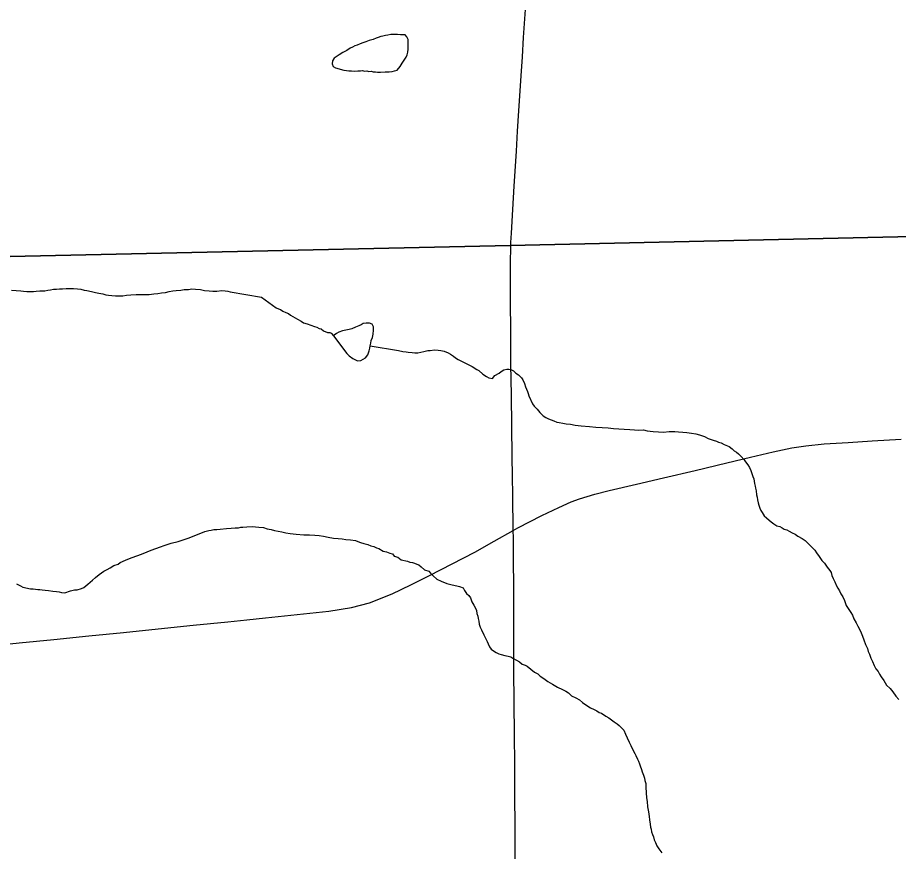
# Model space of a CAD drawing. Extents: x 103424 to 286016, y 38711 to 110967.
# Drawn here: x 149253 to 153409, y 68847 to 72783 of the extents above; entities that cross this region are included whole.
import ezdxf

# ---------------------------------------------------------------- set-up
doc = ezdxf.new("R2010")
doc.units = 0
for name, color, linetype in [('GM_X_Corporation', 7, 'Continuous'), ('GM_X_County_Road', 7, 'Continuous'), ('GM_X_Minor_Lake', 7, 'Continuous'), ('GM_X_Minor_River', 7, 'Continuous')]:
    doc.layers.add(name, color=color, linetype=linetype)

msp = doc.modelspace()

# ---------------------------------------------------------------- linework, layer by layer
at = {"layer": 'GM_X_Corporation'}
for points in [[(148594.2, 97294.7), (158050.5, 97608.1), (158064.2, 97608.5), (162306.4, 97749.1), (162479.3, 97753.8), (165116.9, 97825.6), (173478.4, 98058.2), (173550.7, 94746.5), (173649.8, 90059.6), (173693.6, 87690.3), (173775.2, 84514.7), (174054.1, 73155.3), (174066.9, 72315.5), (174070.5, 72208.9), (173777.3, 72202), (169136.7, 72130.4), (166950.9, 72068.3), (161596.3, 71930.5), (161287.7, 71923.7), (157064.3, 71829.7), (151578, 71707.7), (149073.5, 71652)], [(149073.5, 71652), (151578, 71707.7), (157064.3, 71829.7), (161287.7, 71923.7), (161596.3, 71930.5), (166950.9, 72068.3), (169136.7, 72130.4), (173777.3, 72202), (174070.5, 72208.9), (174125.3, 69464.1), (174128.9, 69223), (174137.2, 68978.3), (174140.8, 68790.7), (174153.5, 68330.8), (174162.2, 67903.5), (174163.3, 67850.7), (174375.3, 58453.3)]]:
    msp.add_lwpolyline(points, dxfattribs=at)
at = {"layer": 'GM_X_County_Road'}
for points in [[(151581.4, 71721.7), (151583.6, 71765.9), (151590.3, 71876.5), (151597, 71987.1), (151607, 72151.9), (151612.7, 72247.8), (151618.6, 72343.6), (151629.3, 72508.3), (151635.3, 72598.6), (151641.2, 72688.9), (151649.8, 72822)], [(151601.7, 68798.5), (151601.3, 68954.8), (151600.1, 69119.9), (151599.1, 69258.2), (151598, 69396.5), (151596.8, 69549.7), (151595.6, 69703), (151595.1, 69868), (151594.7, 69986.1), (151594.4, 70104.1), (151593.7, 70215.5), (151593.1, 70326.8), (151592.3, 70361.7), (151590.2, 70526.7), (151589, 70618.9), (151587.8, 70711.2), (151585.7, 70855.1), (151583.3, 71001), (151580.8, 71146.8), (151580.2, 71297.4), (151579.5, 71448), (151578.9, 71604.6), (151581.4, 71721.7)], [(151592.3, 70361.7), (151613.6, 70374.8), (151727.8, 70432.4), (151807.5, 70470.7), (151864.8, 70496.5), (151904.3, 70510.9), (151977.5, 70533.9), (152045.3, 70551.1), (152173, 70580.5), (152300.7, 70609.9), (152450.5, 70645.5), (152600.4, 70681.2), (152712.4, 70707.9), (152818.5, 70732.5), (152905.9, 70751.6), (152972.8, 70761.8), (153059.9, 70770.4), (153172.9, 70777.6), (153285.8, 70784.8), (153422.5, 70792.7)], [(149086.4, 69812.9), (149173.4, 69821.9), (149260.5, 69830.9), (149424.7, 69847.6), (149588.9, 69864.2), (149753.1, 69880.9), (149917.3, 69897.5), (150081.5, 69914.2), (150245.7, 69930.8), (150334.7, 69939.9), (150423.6, 69948.9), (150572.9, 69964.9), (150722.3, 69981), (150828.9, 69997.9), (150913.2, 70020.2), (151021.5, 70063.6), (151109.1, 70106.1), (151196.6, 70148.7), (151303.9, 70204.3), (151411.1, 70260), (151501.7, 70310.8), (151592.3, 70361.7)]]:
    msp.add_lwpolyline(points, dxfattribs=at)
at = {"layer": 'GM_X_Minor_Lake'}
for points in [[(151035.5, 72703.3), (151035.1, 72703.3), (151015, 72702.9), (151000.9, 72700.6), (150988.8, 72698.4), (150976.7, 72696.1), (150966.7, 72693.9), (150954.7, 72689.7), (150944.7, 72685.5), (150930.6, 72679.2), (150912.6, 72674.8), (150896.5, 72668.4), (150882.5, 72664.2), (150870.5, 72659.9), (150856.4, 72653.6), (150844.4, 72649.3), (150834.4, 72643.1), (150822.4, 72638.8), (150806.5, 72628.4), (150788.5, 72618), (150770.5, 72607.6), (150756.6, 72597.2), (150746.6, 72591), (150738.7, 72578.7), (150737, 72564.6), (150743.2, 72552.6), (150753.4, 72546.7), (150792, 72535.3), (150806.1, 72533.5), (150816.3, 72531.6), (150828.4, 72531.9), (150844.5, 72530.1), (150858.6, 72532.4), (150870.7, 72532.6), (150880.8, 72532.8), (150890.9, 72531), (150901, 72531.1), (150911.1, 72529.3), (150921.2, 72529.5), (150931.3, 72527.7), (150941.4, 72527.8), (150951.5, 72526), (150965.7, 72526.3), (150987.8, 72526.7), (151006, 72527), (151020.1, 72529.2), (151032.1, 72531.5), (151044.2, 72535.7), (151058, 72552.2), (151067.8, 72568.5), (151077.6, 72582.8), (151087.5, 72597.1), (151091.3, 72607.3), (151095.1, 72619.5), (151096.9, 72633.7), (151096.7, 72645.8), (151096.5, 72657.9), (151096.3, 72670), (151096.1, 72680.1), (151089.8, 72692.1), (151081.6, 72702.1)], [(151081.6, 72702.1), (151059.4, 72701.7), (151045.2, 72703.4), (151035.5, 72703.3)], [(150933.2, 71307.4), (150932.8, 71323.6), (150926.5, 71335.6), (150914.3, 71341.4), (150898.1, 71341), (150884, 71338.7), (150874, 71332.4), (150864, 71328.1), (150848, 71321.7), (150830, 71313.3), (150817.9, 71311), (150785.7, 71304.2), (150769.7, 71297.8), (150757.7, 71291.5), (150747.8, 71283.2), (150743.8, 71281.1)], [(150743.8, 71281.1), (150806.2, 71197.7), (150818.5, 71185.8), (150835, 71174.1), (150857.4, 71162.4), (150873.6, 71164.8), (150895.5, 71177.4), (150905.3, 71191.8), (150913, 71210.1), (150914.8, 71222.2), (150916.5, 71234.4), (150920.3, 71246.6), (150922.1, 71258.7), (150927.8, 71273), (150931.5, 71289.2), (150933.2, 71307.4), (150932.8, 71323.6), (150926.5, 71335.6), (150914.3, 71341.4), (150898.1, 71341), (150884, 71338.7), (150874, 71332.4), (150864, 71328.1), (150848, 71321.7), (150830, 71313.3), (150817.9, 71311), (150785.7, 71304.2), (150769.7, 71297.8), (150757.7, 71291.5), (150747.8, 71283.2), (150743.8, 71281.1)], [(150743.8, 71281.1), (150806.2, 71197.7), (150818.5, 71185.8), (150835, 71174.1), (150857.4, 71162.4), (150873.6, 71164.8), (150895.5, 71177.4), (150905.3, 71191.8), (150913, 71210.1), (150914.8, 71222.2), (150916.5, 71234.4), (150920.3, 71246.6), (150922.1, 71258.7), (150927.8, 71273), (150931.5, 71289.2), (150933.2, 71307.4)]]:
    msp.add_lwpolyline(points, dxfattribs=at)
at = {"layer": 'GM_X_Minor_River'}
for points in [[(149224.7, 71497), (149269.2, 71493.7), (149281.3, 71491.9), (149297.5, 71490.2), (149313.6, 71490.5), (149327.7, 71490.8), (149341.8, 71491), (149357.9, 71493.3), (149372.1, 71493.6), (149382.1, 71493.8), (149396.2, 71496), (149408.3, 71498.3), (149422.4, 71500.5), (149436.5, 71500.8), (149450.6, 71503.1), (149464.7, 71503.3), (149482.8, 71503.6), (149501, 71504), (149517.1, 71504.3), (149535.3, 71502.6)], [(149535.3, 71502.6), (149551.5, 71500.8), (149567.7, 71497.1), (149579.8, 71495.3), (149602.1, 71489.6), (149620.4, 71485.9), (149636.6, 71482.2), (149654.8, 71478.5), (149669, 71474.7), (149683.1, 71472.9), (149697.3, 71471.1), (149715.5, 71469.5), (149733.6, 71469.8), (149749.8, 71470.1), (149767.9, 71472.4), (149788, 71474.8), (149812.2, 71475.2), (149832.4, 71475.6), (149852.6, 71476), (149874.7, 71476.4), (149896.9, 71478.8), (149915, 71481.1), (149933.1, 71483.5), (149951.3, 71485.8), (149969.3, 71490.2), (149985.4, 71492.5), (150001.5, 71494.8), (150023.7, 71497.2), (150039.8, 71499.5), (150060, 71499.9), (150076.1, 71502.2), (150092.2, 71500.5), (150116.5, 71498.9), (150134.7, 71495.2), (150156.9, 71493.6), (150175.1, 71491.9), (150193.3, 71492.2), (150217.4, 71494.6), (150233.6, 71492.9), (150245.7, 71491.1), (150255.9, 71489.3), (150403.5, 71463.1)], [(150403.5, 71463.1), (150474.2, 71412.5), (150484.4, 71408.7), (150494.6, 71404.9), (150504.8, 71397), (150519.1, 71391.3), (150531.4, 71385.5), (150541.6, 71377.7), (150574.3, 71360.2), (150590.7, 71350.5), (150603, 71342.6), (150619.3, 71337), (150637.6, 71331.3), (150653.9, 71325.6), (150666.1, 71321.8), (150676.3, 71316), (150686.5, 71314.2), (150696.8, 71304.3), (150715.1, 71296.6), (150727.3, 71296.9), (150733.4, 71293), (150743.8, 71281.1)], [(150916.5, 71234.4), (151050.4, 71211.1), (151070.7, 71207.5), (151086.9, 71205.8), (151097, 71204), (151115.3, 71202.4), (151127.4, 71200.6), (151141.6, 71200.9), (151169.7, 71207.6), (151189.8, 71212.1), (151199.9, 71212.3), (151220.1, 71214.7), (151238.3, 71213.1), (151250.5, 71211.4), (151266.7, 71207.7), (151285.1, 71200), (151295.3, 71194.2), (151309.7, 71184.4), (151319.9, 71176.5), (151332.2, 71168.7), (151344.5, 71162.9), (151379.2, 71145.5), (151397.6, 71135.8), (151420.1, 71122.2), (151430.4, 71116.4), (151448.9, 71100.6), (151465.3, 71088.8), (151477.6, 71083), (151493.8, 71079.4), (151505.6, 71093.8), (151525.6, 71104.3), (151535.5, 71112.6), (151547.5, 71120.9), (151561.6, 71123.2), (151571.7, 71123.5), (151583.9, 71119.7), (151594.1, 71115.9), (151604.4, 71104), (151616.7, 71096.2), (151631.2, 71082.4), (151637.4, 71072.4), (151645.9, 71056.4), (151650.2, 71040.4), (151654.5, 71028.3), (151658.8, 71018.3), (151663.1, 71008.3), (151665.3, 70998.3), (151682.3, 70960.3), (151690.6, 70948.4), (151705, 70934.5), (151717.5, 70918.7), (151734, 70902.9), (151746.3, 70895.1), (151758.6, 70889.3), (151770.8, 70883.5), (151783, 70879.7), (151797.3, 70874), (151809.4, 70872.2), (151825.7, 70868.5), (151841.9, 70864.8), (151862.2, 70863.3), (151884.5, 70859.7), (151912.9, 70856.3), (151951.3, 70853.1), (151981.7, 70849.7), (152012.1, 70848.4), (152040.4, 70847), (152064.7, 70843.4), (152091, 70842), (152115.3, 70840.5), (152141.6, 70839.1), (152163.9, 70837.5), (152184.1, 70835.9), (152206.3, 70836.4), (152224.6, 70832.8), (152253, 70829.4), (152277.2, 70827.9), (152301.5, 70826.4), (152327.7, 70829), (152354, 70829.5), (152372.2, 70827.9), (152392.5, 70826.3), (152410.7, 70824.7), (152433, 70821.2), (152453.3, 70817.6), (152471.6, 70813.9), (152494, 70806.3), (152512.4, 70796.6), (152534.7, 70789), (152551, 70783.3), (152561.2, 70779.5), (152573.4, 70775.8), (152587.7, 70768), (152610.2, 70758.4), (152624.6, 70746.6), (152634.8, 70738.7), (152645.1, 70730.9)], [(152645.1, 70730.9), (152655.4, 70723), (152667.8, 70711.2), (152682.3, 70695.3), (152688.5, 70685.4), (152698.9, 70671.5), (152707.3, 70659.5), (152713.6, 70645.5), (152718, 70631.5), (152722.3, 70617.5), (152726.6, 70605.4), (152728.8, 70595.4), (152731.1, 70583.3), (152733.4, 70571.3), (152735.6, 70561.2), (152737.9, 70549.2), (152740.3, 70531), (152742.6, 70519), (152744.9, 70506.9), (152747.2, 70492.8), (152751.5, 70480.8), (152755.8, 70466.8), (152760.1, 70456.8), (152766.4, 70446.8), (152776.8, 70430.9), (152787.1, 70421), (152799.5, 70411.2), (152809.7, 70403.3), (152822.1, 70393.5), (152836.4, 70383.7), (152850.7, 70380), (152860.9, 70374.2), (152871.1, 70368.3), (152883.3, 70364.5), (152893.6, 70358.7), (152907.9, 70350.9), (152922.1, 70345.2), (152934.5, 70335.4), (152954.9, 70323.7), (152969.3, 70313.9), (153004.4, 70280.4), (153014.7, 70268.5), (153023.1, 70256.5), (153035.6, 70238.6), (153048.1, 70220.7), (153060.5, 70206.9), (153073, 70189), (153085.5, 70173.1), (153091.7, 70163.1), (153096.1, 70149.1), (153102.4, 70135.1), (153108.9, 70119.1), (153117.3, 70101.1), (153123.6, 70089.1), (153132, 70077.2), (153138.3, 70063.2), (153146.7, 70049.2), (153155.2, 70031.2), (153163.8, 70007.2), (153176.3, 69989.3), (153184.7, 69975.3), (153193, 69961.4), (153199.5, 69945.4), (153210, 69925.4), (153218.4, 69909.5), (153226.8, 69893.5), (153233.2, 69879.5), (153239.6, 69863.5), (153246, 69845.4), (153254.6, 69823.4), (153263.1, 69805.4), (153267.4, 69791.4), (153273.8, 69777.4), (153280.2, 69759.4), (153286.6, 69743.3), (153295.1, 69725.3), (153303.5, 69709.4), (153313.9, 69695.5), (153320.2, 69683.5), (153328.6, 69671.6), (153341.1, 69653.7), (153353.7, 69631.7), (153370.2, 69615.9), (153382.6, 69600.1), (153397.2, 69580.2), (153411.7, 69564.3)], [(149707.9, 70196.5), (149727.9, 70203), (149737.9, 70211.3), (149761.9, 70221.9), (149790, 70232.6), (149820.1, 70243.4), (149846.1, 70254), (149864.1, 70260.5), (149884.2, 70269), (149906.2, 70277.5), (149928.3, 70284.1), (149944.4, 70290.5), (149978.5, 70301.3), (150010.6, 70310.1), (150038.7, 70318.8), (150062.8, 70327.4), (150136.9, 70357.3), (150155, 70361.7), (150167.1, 70364), (150179.2, 70366.3), (150193.3, 70366.6), (150209.4, 70368.9), (150239.7, 70371.6), (150261.9, 70372.1), (150280.1, 70374.5), (150296.2, 70374.9), (150306.3, 70377.1), (150316.4, 70377.3), (150334.5, 70379.7), (150360.8, 70380.3), (150391.2, 70376.9), (150413.4, 70375.4), (150431.7, 70369.7), (150450, 70366.1), (150466.2, 70362.4), (150482.5, 70358.7), (150500.8, 70355.1), (150519, 70351.5), (150539.3, 70347.9), (150567.7, 70344.4), (150604.1, 70341.2), (150630.4, 70341.8), (150656.7, 70340.3), (150676.9, 70338.8), (150697.2, 70335.1), (150719.6, 70329.6), (150743.9, 70326.1), (150766.2, 70324.5), (150784.4, 70322.9), (150802.6, 70319.3), (150824.9, 70317.7), (150847.2, 70314.2), (150859.4, 70310.4), (150871.7, 70304.6), (150887.9, 70300.9), (150906.2, 70295.3), (150920.5, 70289.5), (150934.7, 70285.8), (150947, 70280), (150957.2, 70276.2), (150977.6, 70264.5), (150993.9, 70260.8), (151010.1, 70255.1), (151022.4, 70251.4), (151030.6, 70241.4), (151046.9, 70235.7), (151063.4, 70224), (151093.8, 70216.6), (151104, 70212.8), (151116.2, 70211), (151126.4, 70207.2), (151136.6, 70203.4), (151146.7, 70199.6), (151157, 70189.7), (151173.5, 70175.9), (151193.8, 70170.3), (151202.1, 70160.4), (151214.5, 70148.5), (151231, 70132.7), (151251.4, 70123.1), (151278, 70111.6), (151304.3, 70106.1), (151326.7, 70100.5), (151338.9, 70096.7), (151355.2, 70091), (151361.5, 70079.1), (151371.9, 70065.1), (151382.2, 70055.3), (151390.6, 70043.3), (151397, 70025.3), (151405.4, 70009.3), (151413.8, 69995.4), (151418.1, 69983.4), (151420.4, 69969.3), (151424.7, 69957.3), (151427, 69947.2), (151429.3, 69933.1), (151431.6, 69919), (151435.9, 69905), (151442.3, 69893), (151452.9, 69869)], [(149248.9, 70109.8), (149267.3, 70100.1), (149277.6, 70094.2), (149314.1, 70087), (149326.2, 70087.2), (149338.4, 70085.5), (149348.5, 70083.7), (149358.6, 70083.9), (149368.8, 70082.1), (149383, 70080.4), (149399.2, 70078.7), (149419.4, 70075.1), (149437.7, 70073.5), (149449.8, 70071.7), (149460, 70069.9), (149476.2, 70068.3), (149502.3, 70076.9), (149522.4, 70081.4), (149534.5, 70081.7), (149554.6, 70088.2), (149566.6, 70092.5), (149584.4, 70109), (149596.4, 70117.3), (149606.3, 70127.6), (149620.2, 70140.1), (149638, 70154.6), (149659.9, 70169.2), (149675.9, 70177.6), (149689.9, 70186), (149707.9, 70196.5)], [(151452.9, 69869), (151461.3, 69853.1), (151469.7, 69837.1), (151474, 69827.1), (151480.3, 69813.1), (151488.7, 69801.2), (151499, 69793.3), (151511.2, 69785.5), (151523.5, 69779.7), (151535.7, 69775.9), (151552, 69772.3), (151568.2, 69768.6), (151580.4, 69764.8), (151590.6, 69759), (151607, 69749.2), (151621.3, 69741.5), (151633.7, 69731.6), (151647.9, 69725.9), (151658.1, 69722.1), (151693.1, 69692.5), (151707.4, 69684.8), (151719.7, 69674.9), (151736.2, 69663.2), (151754.6, 69649.5), (151777.2, 69635.8), (151801.7, 69622.2), (151824.2, 69610.6), (151840.5, 69602.9), (151852.8, 69595.1), (151867.3, 69581.2), (151887.7, 69571.6), (151904, 69561.8), (151918.4, 69550), (151938.9, 69536.4), (151957.4, 69524.6), (151973.7, 69516.9), (151986, 69511.1), (151998.3, 69503.3), (152008.4, 69499.5), (152028.9, 69485.8), (152043.3, 69478), (152055.6, 69468.2), (152067.9, 69458.4), (152082.3, 69448.6), (152092.6, 69440.8), (152102.9, 69430.9), (152113.2, 69419), (152121.7, 69401), (152130.2, 69383), (152138.7, 69363), (152147.1, 69347), (152155.6, 69329.1), (152166.1, 69309.1), (152170.4, 69299.1), (152178.8, 69283.1), (152183, 69273.1), (152187.3, 69261.1), (152191.6, 69251.1), (152198, 69233.1), (152200.3, 69223), (152206.7, 69207), (152211, 69193), (152213.3, 69180.9), (152217.6, 69166.9), (152218, 69148.7), (152221.1, 69100.3), (152223.5, 69082.2), (152226, 69058), (152230.6, 69033.9), (152233.1, 69011.7), (152235.4, 68995.6), (152237.9, 68975.5), (152240.2, 68961.4), (152242.4, 68951.4), (152244.7, 68939.3), (152249, 68927.3), (152253.3, 68915.2), (152257.7, 68901.2), (152264, 68889.2), (152270.4, 68873.2), (152278.8, 68859.3), (152293.3, 68839.4)]]:
    msp.add_lwpolyline(points, dxfattribs=at)

doc.saveas('drawing.dxf')
